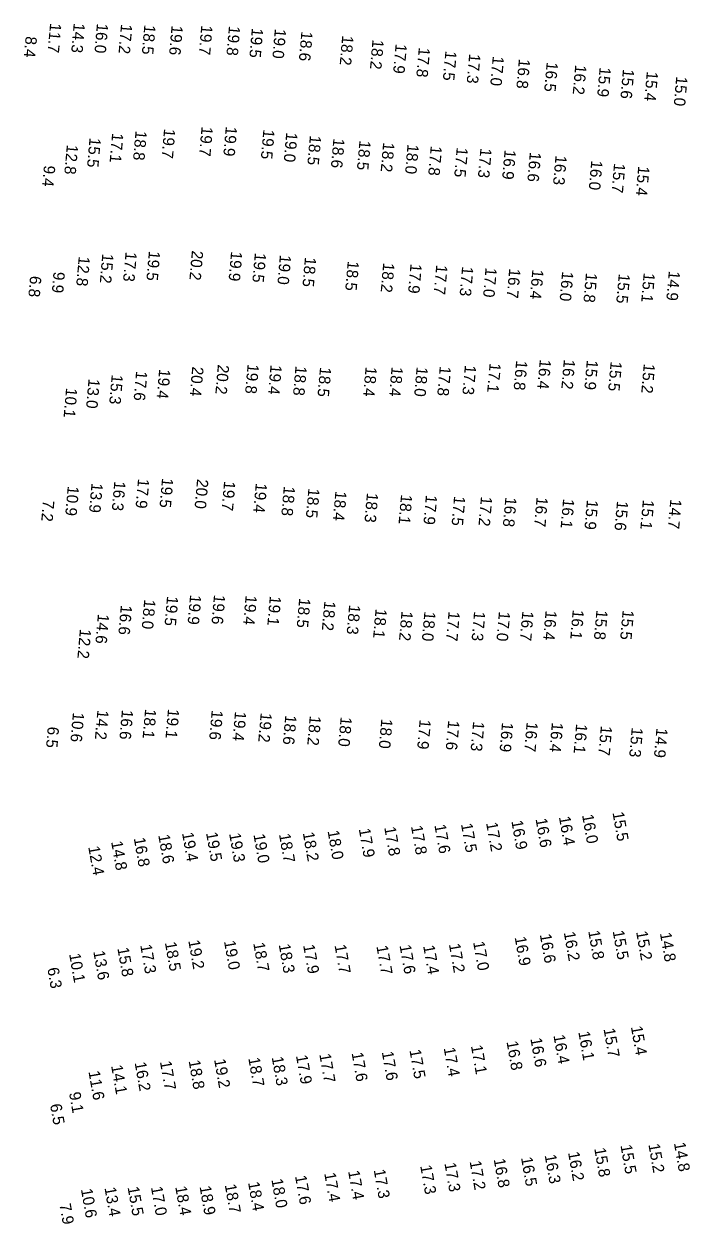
# Model space of a CAD drawing. Extents: x 1023796 to 1112670, y 656573 to 837340.
# Drawn here: x 1032130 to 1032422, y 789873 to 790397 of the extents above; entities that cross this region are included whole.
import ezdxf

# ---------------------------------------------------------------- set-up
doc = ezdxf.new("R2010")
doc.units = 0
doc.layers.add('V-TOPO-SOUN', color=7, linetype='Continuous')

msp = doc.modelspace()

# ---------------------------------------------------------------- texts
at = {"layer": 'V-TOPO-SOUN'}
for s, rotation, p in [('11.7 ', 265, (1032141.73, 790397.93)), ('14.3 ', 265, (1032152.06, 790397.93)), ('16.0 ', 265, (1032162.22, 790397.8)), ('17.2 ', 265, (1032172.76, 790397.51)), ('8.4', 265, (1032131.04, 790392.21)), ('18.5 ', 265, (1032182.95, 790397.2)), ('19.6 ', 265, (1032194.86, 790396.94)), ('19.7 ', 265, (1032207.86, 790397.03)), ('19.8 ', 265, (1032219.96, 790396.72)), ('19.5 ', 265, (1032229.97, 790395.8)), ('19.0 ', 265, (1032240.02, 790395.44)), ('18.6 ', 265, (1032251.63, 790394.35)), ('18.2 ', 265, (1032269.48, 790392.51)), ('18.2 ', 265, (1032282.72, 790390.74)), ('17.9 ', 265, (1032292.84, 790388.87)), ('17.8 ', 265, (1032302.97, 790387.26)), ('17.5 ', 265, (1032314.61, 790385.79)), ('17.3 ', 265, (1032325.01, 790384.54)), ('17.0 ', 265, (1032335.31, 790383.47)), ('16.8 ', 265, (1032346.73, 790382.29)), ('16.5 ', 265, (1032358.91, 790380.93)), ('16.2 ', 265, (1032371.38, 790379.66)), ('15.9 ', 265, (1032382.06, 790378.67)), ('15.6 ', 265, (1032392.25, 790377.86)), ('15.4 ', 265, (1032402.68, 790376.8)), ('15.0 ', 265, (1032415.55, 790374.67)), ('18.8 ', 265, (1032179.11, 790350.92)), ('19.7 ', 265, (1032191.58, 790351.76)), ('19.7 ', 265, (1032207.98, 790352.7)), ('19.9 ', 265, (1032218.57, 790352.73)), ('19.5 ', 265, (1032235, 790351.42)), ('15.5 ', 265, (1032158.98, 790347.83)), ('17.1 ', 265, (1032168.86, 790349.88)), ('19.0 ', 265, (1032245, 790350.16)), ('18.5 ', 265, (1032255.34, 790348.84)), ('18.6 ', 265, (1032265.63, 790347.56)), ('18.5 ', 265, (1032277.02, 790346.62)), ('18.2 ', 265, (1032287.39, 790345.8)), ('12.8 ', 265, (1032149.05, 790344.78)), ('18.0 ', 265, (1032298.04, 790344.95)), ('17.8 ', 265, (1032308.19, 790344.24)), ('17.5 ', 265, (1032319.55, 790343.53)), ('17.3 ', 265, (1032329.92, 790343.23)), ('16.9 ', 265, (1032340.51, 790342.57)), ('16.6 ', 265, (1032351.53, 790341.53)), ('16.3 ', 265, (1032362.76, 790340.12)), ('9.4', 265, (1032139.05, 790335.72)), ('16.0 ', 265, (1032378.4, 790337.93)), ('15.7 ', 265, (1032388.36, 790336.65)), ('15.4 ', 265, (1032398.93, 790335.42)), ('17.3 ', 265, (1032174.74, 790297.88)), ('19.5 ', 265, (1032184.95, 790298.29)), ('20.2 ', 265, (1032203.75, 790298.47)), ('19.9 ', 265, (1032220.88, 790298.07)), ('12.8 ', 265, (1032154.26, 790295.89)), ('15.2 ', 265, (1032164.57, 790297.13)), ('19.5 ', 265, (1032231.27, 790297.46)), ('19.0 ', 265, (1032242.22, 790296.56)), ('18.5 ', 265, (1032253.19, 790295.57)), ('18.5 ', 265, (1032271.9, 790293.89)), ('18.2 ', 265, (1032287.41, 790293.12)), ('17.9 ', 265, (1032299.34, 790292.71)), ('6.8', 265, (1032133, 790287.4)), ('9.9', 265, (1032143.26, 790289.21)), ('17.7 ', 265, (1032310.6, 790292.2)), ('17.3 ', 265, (1032321.91, 790291.5)), ('17.0 ', 265, (1032332.16, 790291.01)), ('16.7 ', 265, (1032342.51, 790290.6)), ('16.4 ', 265, (1032352.63, 790290.2)), ('16.0 ', 265, (1032365.65, 790289.32)), ('15.8 ', 265, (1032376.07, 790288.7)), ('15.5 ', 265, (1032390.42, 790288.35)), ('15.1 ', 265, (1032401.32, 790288.72)), ('14.9 ', 265, (1032412.3, 790289.55)), ('16.4 ', 265, (1032355.88, 790250.84)), ('16.2 ', 265, (1032366.4, 790250.81)), ('15.9 ', 265, (1032376.44, 790250.54)), ('17.6 ', 265, (1032179.35, 790245.78)), ('19.4 ', 265, (1032189.43, 790246.64)), ('20.4 ', 265, (1032203.91, 790247.73)), ('20.2 ', 265, (1032215.1, 790248.58)), ('19.8 ', 265, (1032228.12, 790248.81)), ('19.4 ', 265, (1032238.14, 790248.46)), ('18.8 ', 265, (1032249.06, 790248)), ('18.5 ', 265, (1032259.78, 790247.48)), ('18.4 ', 265, (1032279.71, 790247.62)), ('18.4 ', 265, (1032291.09, 790247.66)), ('18.0 ', 265, (1032302.04, 790247.57)), ('17.8 ', 265, (1032312.14, 790247.85)), ('17.3 ', 265, (1032323.12, 790248.35)), ('17.1 ', 265, (1032333.95, 790249.29)), ('16.8 ', 265, (1032345.54, 790250.36)), ('15.5 ', 265, (1032386.88, 790249.96)), ('15.2 ', 265, (1032401.35, 790248.98)), ('13.0 ', 265, (1032158.55, 790242.4)), ('15.3 ', 265, (1032168.69, 790244.21)), ('10.1 ', 265, (1032148.73, 790238.37)), ('17.9 ', 265, (1032180.2, 790198.68)), ('19.5 ', 265, (1032190.69, 790198.97)), ('20.0 ', 265, (1032206.01, 790198.53)), ('10.9 ', 265, (1032149.45, 790195.44)), ('13.9 ', 265, (1032159.85, 790196.79)), ('16.3 ', 265, (1032169.82, 790197.6)), ('19.7 ', 265, (1032217.83, 790197.61)), ('19.4 ', 265, (1032231.68, 790196.75)), ('18.8 ', 265, (1032243.94, 790195.37)), ('18.5 ', 265, (1032254.69, 790194.48)), ('18.4 ', 265, (1032266.5, 790193.26)), ('7.2', 265, (1032138.64, 790189.25)), ('18.3 ', 265, (1032280.31, 790192.5)), ('18.1 ', 265, (1032295.21, 790191.73)), ('17.9 ', 265, (1032306.08, 790191.57)), ('17.5 ', 265, (1032318.4, 790191.08)), ('17.2 ', 265, (1032330.17, 790190.9)), ('16.8 ', 265, (1032340.83, 790190.58)), ('16.7 ', 265, (1032354.49, 790190.64)), ('16.1 ', 265, (1032366.08, 790189.88)), ('15.9 ', 265, (1032376.49, 790189.39)), ('15.6 ', 265, (1032389.66, 790188.94)), ('15.1 ', 265, (1032400.95, 790189.41)), ('14.7 ', 265, (1032412.97, 790189.73)), ('18.0 ', 265, (1032182.89, 790145.87)), ('19.5 ', 265, (1032192.88, 790147.29)), ('19.9 ', 265, (1032202.95, 790147.86)), ('19.6 ', 265, (1032213.42, 790147.95)), ('19.4 ', 265, (1032227.26, 790147.69)), ('19.1 ', 265, (1032237.83, 790147.38)), ('18.5 ', 265, (1032250.66, 790146.45)), ('16.6 ', 265, (1032172.67, 790143.38)), ('18.2 ', 265, (1032261.68, 790145.15)), ('18.3 ', 265, (1032272.51, 790143.52)), ('18.1 ', 265, (1032284.08, 790141.82)), ('18.2 ', 265, (1032295.41, 790140.74)), ('18.0 ', 265, (1032305.41, 790140.57)), ('17.7 ', 265, (1032315.98, 790140.64)), ('17.3 ', 265, (1032327.15, 790140.65)), ('17.0 ', 265, (1032338.01, 790140.58)), ('16.7 ', 265, (1032348.26, 790140.75)), ('16.4 ', 265, (1032358.43, 790141)), ('16.1 ', 265, (1032370.29, 790141.33)), ('15.8 ', 265, (1032380.65, 790141.2)), ('15.5 ', 265, (1032392.13, 790141.22)), ('14.6 ', 265, (1032162.64, 790139.51)), ('12.2 ', 265, (1032154.77, 790132.95)), ('10.6 ', 265, (1032151.73, 790096.48)), ('14.2 ', 265, (1032162.42, 790097.48)), ('16.6 ', 265, (1032173.15, 790097.59)), ('18.1 ', 265, (1032183.28, 790097.95)), ('19.1 ', 265, (1032193.3, 790097.97)), ('19.6 ', 265, (1032212.41, 790097.41)), ('19.4 ', 265, (1032222.61, 790096.92)), ('19.2 ', 265, (1032233.84, 790096.31)), ('18.6 ', 265, (1032244.6, 790095.31)), ('18.2 ', 265, (1032255.29, 790094.96)), ('18.0 ', 265, (1032268.81, 790094.48)), ('18.0 ', 265, (1032286.58, 790093.63)), ('17.9 ', 265, (1032303.34, 790093.33)), ('6.5', 265, (1032140.72, 790090.24)), ('17.6 ', 265, (1032315.82, 790092.94)), ('17.3 ', 265, (1032326.73, 790092.44)), ('16.9 ', 265, (1032339.37, 790092.1)), ('16.7 ', 265, (1032350.15, 790092.24)), ('16.4 ', 265, (1032361.17, 790092.03)), ('16.1 ', 265, (1032371.77, 790091.41)), ('15.7 ', 265, (1032382.58, 790090.56)), ('15.3 ', 265, (1032396.09, 790089.82)), ('14.9 ', 265, (1032406.89, 790089.61)), ('16.4 ', 280, (1032364.2, 790050.55)), ('16.0 ', 280, (1032374.32, 790051.39)), ('15.5 ', 280, (1032387.64, 790052.46)), ('17.9 ', 280, (1032276.68, 790045.29)), ('17.8 ', 280, (1032287.81, 790045.97)), ('17.8 ', 280, (1032299.51, 790046.49)), ('17.6 ', 280, (1032309.74, 790047.02)), ('17.5 ', 280, (1032321.37, 790047.48)), ('17.2 ', 280, (1032332.35, 790047.93)), ('16.9 ', 280, (1032343.41, 790048.75)), ('16.6 ', 280, (1032353.98, 790049.65)), ('16.8 ', 280, (1032178.28, 790041.24)), ('18.6 ', 280, (1032188.98, 790042.6)), ('19.4 ', 280, (1032199.39, 790043.53)), ('19.5 ', 280, (1032209.88, 790043.6)), ('19.3 ', 280, (1032219.98, 790043.24)), ('19.0 ', 280, (1032230.62, 790042.85)), ('18.7 ', 280, (1032241.79, 790042.98)), ('18.2 ', 280, (1032252.19, 790043.62)), ('18.0 ', 280, (1032263.03, 790044.39)), ('12.4 ', 280, (1032158.36, 790037.5)), ('14.8 ', 280, (1032168.38, 790039.69)), ('16.6 ', 280, (1032355.84, 789999.1)), ('16.2 ', 280, (1032366.33, 790000.04)), ('15.8 ', 280, (1032377.01, 790000.62)), ('15.5 ', 280, (1032387.71, 790000.63)), ('15.2 ', 280, (1032397.95, 790000.33)), ('14.8 ', 280, (1032408.36, 789999.7)), ('15.8 ', 280, (1032171.11, 789993.15)), ('17.3 ', 280, (1032181.1, 789994.47)), ('18.5 ', 280, (1032191.89, 789995.6)), ('19.2 ', 280, (1032202.13, 789996.43)), ('19.0 ', 280, (1032217.74, 789996.18)), ('18.7 ', 280, (1032230.53, 789995.33)), ('18.3 ', 280, (1032241.67, 789994.71)), ('17.9 ', 280, (1032252.35, 789994.44)), ('17.7 ', 280, (1032266.09, 789994.43)), ('17.7 ', 280, (1032284.39, 789994.03)), ('17.6 ', 280, (1032294.5, 789994.36)), ('17.4 ', 280, (1032304.83, 789994.15)), ('17.2 ', 280, (1032316.08, 789994.88)), ('17.0 ', 280, (1032326.68, 789995.82)), ('16.9 ', 280, (1032344.85, 789997.93)), ('10.1 ', 280, (1032150.01, 789990.59)), ('13.6 ', 280, (1032160.57, 789991.73)), ('6.3', 280, (1032140.48, 789984.33)), ('16.1 ', 280, (1032372.69, 789956.51)), ('15.7 ', 280, (1032383.71, 789957.84)), ('15.4 ', 280, (1032395.67, 789958.79)), ('16.8 ', 280, (1032341.28, 789952.22)), ('16.6 ', 280, (1032351.72, 789953.63)), ('16.4 ', 280, (1032361.8, 789955)), ('18.3 ', 280, (1032238.6, 789945.46)), ('17.9 ', 280, (1032249.21, 789946.14)), ('17.7 ', 280, (1032259.42, 789946.74)), ('17.6 ', 280, (1032273.54, 789947.3)), ('17.6 ', 280, (1032286.75, 789947.74)), ('17.5 ', 280, (1032298.84, 789948.55)), ('17.4 ', 280, (1032313.82, 789949.49)), ('17.1 ', 280, (1032325.72, 789950.45)), ('14.1 ', 280, (1032168.36, 789941.73)), ('16.2 ', 280, (1032178.66, 789943.08)), ('17.7 ', 280, (1032189.72, 789943.51)), ('18.8 ', 280, (1032202.26, 789943.9)), ('19.2 ', 280, (1032213.41, 789944.43)), ('18.7 ', 280, (1032228.36, 789945.05)), ('11.6 ', 280, (1032158.46, 789939.19)), ('9.1', 280, (1032149.97, 789929.87)), ('6.5', 280, (1032141.67, 789924.72)), ('16.2 ', 280, (1032368.19, 789903.8)), ('15.8 ', 280, (1032379.65, 789905.54)), ('15.5 ', 280, (1032391.12, 789906.89)), ('15.2 ', 280, (1032403.32, 789907.34)), ('14.8 ', 280, (1032414.5, 789907.92)), ('17.3 ', 280, (1032314.13, 789899.06)), ('17.2 ', 280, (1032325.15, 789899.86)), ('16.8 ', 280, (1032335.67, 789900.85)), ('16.5 ', 280, (1032347.63, 789901.52)), ('16.3 ', 280, (1032357.96, 789902.62)), ('17.6 ', 280, (1032248.79, 789893.48)), ('17.4 ', 280, (1032261.57, 789894.67)), ('17.4 ', 280, (1032272.02, 789895.59)), ('17.3 ', 280, (1032283.22, 789896.15)), ('17.3 ', 280, (1032303.54, 789897.96)), ('13.4 ', 280, (1032165.48, 789888.32)), ('15.5 ', 280, (1032175.58, 789888.55)), ('17.0 ', 280, (1032185.79, 789888.64)), ('18.4 ', 280, (1032196.41, 789888.78)), ('18.9 ', 280, (1032207.05, 789888.89)), ('18.7 ', 280, (1032218.07, 789889.65)), ('18.4 ', 280, (1032228.26, 789890.67)), ('18.0 ', 280, (1032238.46, 789891.98)), ('10.6 ', 280, (1032155.18, 789887.68)), ('7.9', 280, (1032145.75, 789881.14))]:
    msp.add_text(s, height=5, rotation=rotation, dxfattribs=at).set_placement(p)

doc.saveas('drawing.dxf')
